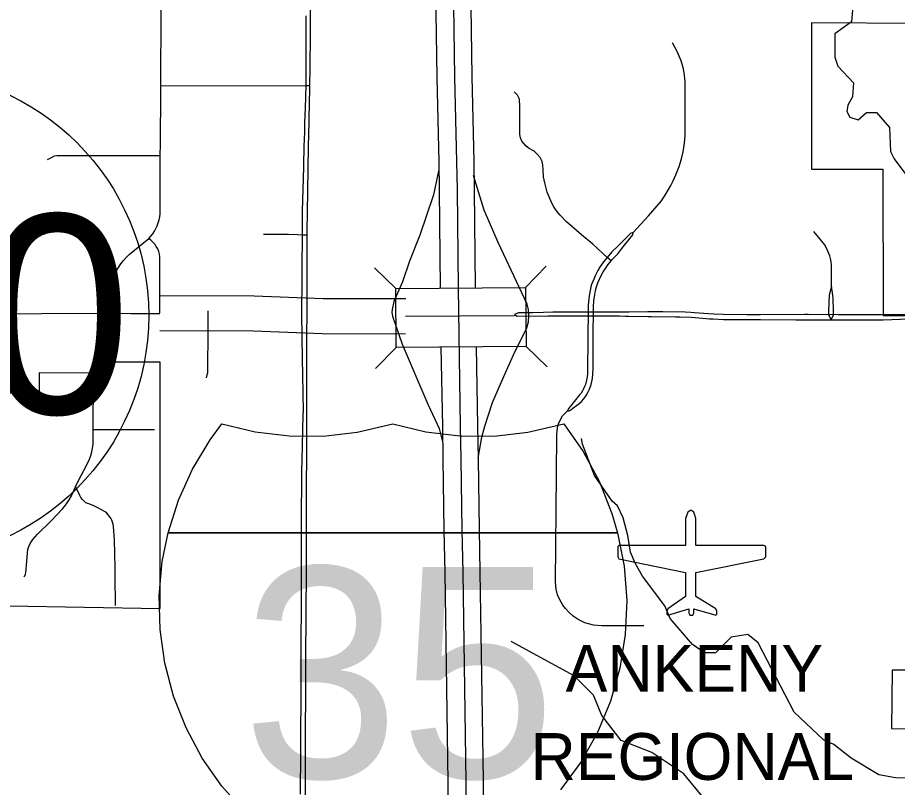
# Model space of a CAD drawing. Extents: x -1403959 to 81668, y -1400582 to 11018.
# Drawn here: x 7336.9 to 7482.3, y 8935.3 to 9062.5 of the extents above; entities that cross this region are included whole.
import ezdxf

# ---------------------------------------------------------------- set-up
doc = ezdxf.new("R2010")
doc.units = 0
for name, color, linetype in [('tdCiAirportTxt', 7, 'Continuous'), ('tdCiCityCartoShort', 7, 'Continuous'), ('tdCiCityDivCarto', 7, 'Continuous'), ('tdCiCityStreetTxt', 7, 'Continuous'), ('tdCiRRCL', 7, 'Continuous'), ('tdCiSectNmbr', 7, 'Continuous'), ('tdCiSectTwpRng', 7, 'Continuous'), ('tdCiUABTitleFrame', 7, 'Continuous'), ('tdCoCityStreetMajor', 7, 'Continuous'), ('tdCoCoBndry', 7, 'Continuous'), ('tdCoDivCarto', 7, 'Continuous'), ('tdCoFrame', 7, 'Continuous'), ('tdCoPriCL', 7, 'Continuous'), ('tdCoSecRteCL', 7, 'Continuous'), ('tdCoSurfAsphalt', 7, 'Continuous'), ('tdCoSurfBitum', 7, 'Continuous'), ('tdCoSurfGravel', 7, 'Continuous')]:
    doc.layers.add(name, color=color, linetype=linetype)

msp = doc.modelspace()

# ---------------------------------------------------------------- linework, layer by layer
at = {"layer": 'tdCiAirportTxt'}
for points in [[(7406.76, 9017.83), (7406.59, 9034.07), (7406.53, 9038.67), (7406.19, 9052.67), (7405.36, 9110.17)], [(7412.56, 9017.89), (7412.4, 9034.14), (7412.33, 9038.78), (7411.99, 9052.79), (7411.16, 9110.25)], [(7404.54, 8867.56), (7406.89, 8883.03), (7407.53, 8887.48), (7407.85, 8890.29), (7408.22, 8894.44), (7408.43, 8898.54), (7408.54, 8903.12), (7408.58, 8907.71), (7408.46, 8915.97), (7408.17, 8927.93), (7407.99, 8940.14), (7407.53, 8970.84), (7407.39, 8977.85), (7407.22, 8989.56), (7407.13, 8994.95), (7406.9, 9008.08)], [(7410.29, 8866.75), (7412.64, 8882.18), (7413.28, 8886.75), (7413.62, 8889.7), (7414.01, 8894.03), (7414.23, 8898.32), (7414.34, 8903.02), (7414.38, 8907.73), (7414.26, 8916.08), (7413.97, 8928.04), (7413.79, 8940.22), (7413.33, 8970.94), (7413.19, 8977.95), (7413.02, 8989.65), (7412.94, 8995.05), (7412.7, 9008.14)]]:
    msp.add_lwpolyline(points, dxfattribs=at)
at = {"layer": 'tdCiCityCartoShort'}
for points in [[(7408.69, 9080.42), (7409.09, 9052.71), (7409.43, 9038.71), (7409.5, 9034.08), (7409.66, 9017.83)], [(7409.66, 9017.82), (7410.03, 8994.98), (7410.12, 8989.58), (7410.29, 8977.88), (7410.43, 8970.87), (7410.89, 8940.16), (7411.07, 8927.97), (7411.36, 8916), (7411.48, 8907.69), (7411.44, 8903.05), (7411.33, 8898.41), (7411.11, 8894.21), (7410.73, 8889.97), (7410.4, 8887.09), (7409.76, 8882.58), (7406.75, 8862.56)]]:
    msp.add_lwpolyline(points, dxfattribs=at)
at = {"layer": 'tdCiCityDivCarto'}
for points in [[(7351.31, 9003.8), (7351.42, 9004.02), (7351.59, 9004.47), (7351.73, 9004.93), (7351.83, 9005.4), (7351.83, 9005.59)], [(7337.94, 8970.12), (7338.09, 8970.3), (7338.19, 8970.55), (7338.23, 8970.77), (7338.4, 8972.65), (7338.51, 8974.08), (7338.59, 8974.67), (7338.73, 8975.13), (7338.95, 8975.63), (7339.42, 8976.29), (7339.77, 8976.76), (7340.16, 8977.2), (7342.37, 8979.35), (7344.31, 8981.38), (7344.7, 8981.82), (7345.1, 8982.34), (7345.39, 8982.83), (7345.78, 8983.54), (7346.47, 8985), (7347.06, 8986.26), (7348.19, 8988.43), (7348.76, 8989.59), (7348.97, 8990.18), (7349.14, 8990.79), (7349.27, 8991.4), (7349.36, 8992.02), (7349.4, 8992.65), (7349.39, 8994.45), (7349.38, 8996.13), (7349.38, 8998.07), (7349.41, 8998.93), (7349.44, 8999.47), (7349.52, 9000), (7349.64, 9000.53), (7349.8, 9001.04), (7350.01, 9001.54), (7350.25, 9002.02), (7350.95, 9003.18), (7351.2, 9003.59), (7351.31, 9003.8)], [(7349.39, 8994.45), (7359.53, 8994.45)], [(7353.09, 8965.49), (7353.08, 8967.62), (7353.01, 8968.01), (7353, 8971.61), (7352.92, 8976.24), (7352.74, 8978.46), (7352.68, 8978.81), (7352.59, 8979.16), (7352.46, 8979.49), (7352.3, 8979.8), (7352.1, 8980.1), (7351.87, 8980.38), (7351.62, 8980.63), (7351.34, 8980.85), (7350.74, 8981.22), (7350.12, 8981.55), (7349.48, 8981.85), (7348.83, 8982.12), (7348.16, 8982.34), (7347.86, 8982.61), (7347.59, 8982.91), (7347.36, 8983.23), (7347.16, 8983.58), (7346.99, 8983.94), (7346.47, 8985)], [(7353.09, 8965.41), (7353.09, 8965.49)]]:
    msp.add_lwpolyline(points, dxfattribs=at)
at = {"layer": 'tdCiCityStreetTxt'}
for p, q in [((7399.36, 9017.76), (7395.88, 9021.17)), ((7420.8, 9017.97), (7424.22, 9021.45)), ((7399.36, 9017.76), (7420.8, 9017.97)), ((7399.46, 9008.01), (7399.36, 9017.76)), ((7420.8, 9017.97), (7420.9, 9008.22)), ((7399.46, 9008.01), (7396.04, 9004.53)), ((7420.9, 9008.22), (7399.46, 9008.01)), ((7399.46, 9008.01), (7399.46, 9008.01)), ((7420.9, 9008.22), (7424.38, 9004.81))]:
    msp.add_line(p, q, dxfattribs=at)
at = {"layer": 'tdCiRRCL'}
for points in [[(7486.21, 9061.55), (7468.07, 9061.68), (7468.06, 9037.52), (7479.86, 9037.5), (7479.93, 9013.3), (7486.31, 9013.26)], [(7335.44, 8965.32), (7360.45, 8964.89), (7360.42, 9005.6), (7351.78, 9005.59), (7351.77, 9005.42), (7351.67, 9004.79), (7351.44, 9004.11), (7351.26, 9003.81), (7340.45, 9003.82), (7340.44, 9000.5), (7334.93, 9000.5)], [(7485.63, 8954.69), (7481.42, 8954.72), (7481.31, 8945.05), (7485.47, 8944.99)]]:
    msp.add_lwpolyline(points, dxfattribs=at)
at = {"layer": 'tdCiSectNmbr'}
for points in [[(7385.28, 9062.36), (7385.31, 9066.36)], [(7384.52, 9062.81), (7384.51, 9056.64)], [(7385.26, 9059.74), (7385.28, 9062.36)], [(7385.19, 9051.33), (7385.22, 9054.22), (7385.26, 9059.74)], [(7384.51, 9056.64), (7384.49, 9051.35)], [(7384.49, 9051.35), (7384.49, 9051.32), (7384.39, 9047.57)], [(7385.12, 9047.84), (7385.19, 9051.31)], [(7385.19, 9051.31), (7385.19, 9051.32), (7385.19, 9051.33)], [(7384.39, 9047.57), (7384.32, 9045.2)], [(7385.09, 9046.62), (7385.11, 9047.59)], [(7385.11, 9047.59), (7385.12, 9047.84)], [(7385.07, 9045.25), (7385.09, 9046.62)], [(7384.32, 9045.2), (7384.27, 9043.64)], [(7384.91, 9037.54), (7384.98, 9041.22), (7385.07, 9045.25)], [(7384.27, 9043.64), (7384.2, 9041.22)], [(7384.2, 9041.22), (7384.12, 9038.21)], [(7384.12, 9038.21), (7384.11, 9037.85)], [(7384.11, 9037.85), (7383.9, 9030.54)], [(7384.84, 9034.07), (7384.91, 9037.38)], [(7384.91, 9037.38), (7384.91, 9037.54)], [(7384.82, 9033.2), (7384.84, 9034.07)], [(7384.72, 9026.64), (7384.72, 9026.64), (7384.78, 9031.06), (7384.82, 9033.2)], [(7383.9, 9030.41), (7383.89, 9026.72)], [(7383.9, 9030.54), (7383.9, 9030.45), (7383.9, 9030.41)], [(7383.89, 9026.71), (7383.89, 9026.66), (7383.85, 9021.03)], [(7383.89, 9026.72), (7383.89, 9026.71)], [(7384.74, 9023.62), (7384.72, 9026.64)], [(7384.72, 9026.64), (7384.72, 9026.64)], [(7384.74, 9023.38), (7384.74, 9023.62)], [(7384.75, 9020.76), (7384.74, 9023.38)], [(7383.85, 9021.03), (7383.83, 9019.03)], [(7384.75, 9017.43), (7384.76, 9018.35), (7384.75, 9020.76)], [(7383.83, 9019.03), (7383.8, 9014.11)], [(7384.71, 9013.65), (7384.71, 9014.07), (7384.75, 9017.43)], [(7383.8, 9014.11), (7383.8, 9014.07), (7383.8, 9014.06)], [(7383.8, 9014.06), (7383.81, 9013.34), (7383.87, 9010.08)], [(7384.71, 9013.34), (7384.71, 9013.65)], [(7384.71, 9013.32), (7384.71, 9013.33), (7384.71, 9013.34)], [(7425.31, 9013.85), (7423.81, 9013.83), (7421.98, 9013.76), (7420.23, 9013.74), (7419.64, 9013.74), (7419.01, 9013.48)], [(7419.01, 9013.48), (7419.45, 9013.21), (7424.52, 9013.28), (7425.32, 9013.27)], [(7431.16, 9013.88), (7426.95, 9013.88), (7425.31, 9013.85)], [(7432.04, 9013.88), (7431.16, 9013.88)], [(7436.14, 9013.88), (7433.02, 9013.88), (7432.04, 9013.88)], [(7436.34, 9013.88), (7436.14, 9013.88)], [(7441.04, 9013.9), (7437.86, 9013.88), (7436.34, 9013.88)], [(7441.44, 9013.91), (7441.04, 9013.9)], [(7441.66, 9013.91), (7441.44, 9013.91)], [(7448.11, 9013.82), (7447.18, 9013.88), (7443.53, 9013.92), (7441.66, 9013.91)], [(7451.91, 9013.55), (7451.07, 9013.58), (7448.72, 9013.78), (7448.11, 9013.82)], [(7459.59, 9013.45), (7457.4, 9013.45), (7453.49, 9013.49), (7451.91, 9013.55)], [(7459.6, 9013.45), (7459.59, 9013.45)], [(7467.54, 9013.46), (7466.95, 9013.46), (7459.6, 9013.45)], [(7472.45, 9013.43), (7467.54, 9013.46)], [(7479.93, 9013.42), (7476.48, 9013.41), (7472.45, 9013.43)], [(7384.69, 9010.48), (7384.71, 9013.32)], [(7425.32, 9013.27), (7431.15, 9013.25)], [(7431.15, 9013.25), (7432.03, 9013.25)], [(7432.03, 9013.25), (7435.26, 9013.24), (7436.34, 9013.24)], [(7436.34, 9013.24), (7436.36, 9013.24)], [(7436.36, 9013.24), (7437.3, 9013.23)], [(7436.36, 9013.24), (7436.36, 9013.24)], [(7437.3, 9013.23), (7437.9, 9013.23)], [(7437.9, 9013.23), (7441.09, 9013.17)], [(7441.09, 9013.17), (7441.54, 9013.16)], [(7441.54, 9013.16), (7441.6, 9013.16)], [(7441.6, 9013.16), (7445.62, 9013.08), (7446.34, 9013.07)], [(7446.34, 9013.07), (7448.19, 9013.03)], [(7448.19, 9013.03), (7448.19, 9013.03)], [(7448.19, 9013.03), (7450.09, 9012.9), (7451.21, 9012.78), (7451.83, 9012.74)], [(7451.83, 9012.74), (7453.54, 9012.65), (7457.88, 9012.65), (7459.65, 9012.64)], [(7459.65, 9012.64), (7465.48, 9012.62)], [(7465.48, 9012.62), (7467.59, 9012.62)], [(7467.59, 9012.62), (7471.34, 9012.61)], [(7471.34, 9012.61), (7472.59, 9012.6)], [(7472.59, 9012.6), (7473.28, 9012.6), (7478.07, 9012.62)], [(7478.07, 9012.62), (7479.9, 9012.62)], [(7479.9, 9012.62), (7485.63, 9012.8), (7486.29, 9013.26)], [(7384.69, 9010.4), (7384.69, 9010.48)], [(7383.87, 9010.08), (7383.88, 9009.52)], [(7383.88, 9009.52), (7383.93, 9006.42)], [(7384.68, 9006.09), (7384.68, 9007.81), (7384.69, 9010.4)], [(7383.93, 9006.42), (7383.93, 9006.25)], [(7383.93, 9006.25), (7384.02, 9000.56)], [(7384.68, 9005.73), (7384.68, 9006.09)], [(7384.69, 9001.9), (7384.68, 9005.73)], [(7384.69, 9001.86), (7384.69, 9001.9)], [(7384.7, 8995.76), (7384.69, 9001.86)], [(7384.02, 9000.56), (7384.03, 8999.79)], [(7384.03, 8999.79), (7384.06, 8998.12), (7384.02, 8996.38)], [(7384.02, 8996.29), (7383.99, 8994.97)], [(7384.02, 8996.38), (7384.02, 8996.29)], [(7383.99, 8994.96), (7383.9, 8991.24)], [(7383.99, 8994.97), (7383.99, 8994.96)], [(7384.68, 8991.94), (7384.7, 8994.93)], [(7384.7, 8995.42), (7384.7, 8995.55), (7384.7, 8995.76)], [(7384.7, 8994.93), (7384.7, 8995.42)], [(7384.67, 8990.74), (7384.68, 8991.94)], [(7383.88, 8990.13), (7383.81, 8987.04)], [(7383.9, 8991.24), (7383.88, 8990.13)], [(7384.66, 8989.38), (7384.67, 8990.74)], [(7384.64, 8986), (7384.66, 8989.38)], [(7383.8, 8986.56), (7383.79, 8986.25), (7383.77, 8980.12)], [(7383.81, 8987.04), (7383.8, 8986.56)], [(7384.64, 8985.15), (7384.64, 8986)], [(7384.62, 8981.66), (7384.62, 8983.07), (7384.64, 8985.15)], [(7384.62, 8980.9), (7384.62, 8981.66)], [(7383.77, 8980.12), (7383.77, 8979.56)], [(7384.61, 8975.4), (7384.62, 8980.9)], [(7383.77, 8979.56), (7383.76, 8975.77)], [(7383.76, 8975.77), (7383.76, 8975.51)], [(7383.76, 8975.51), (7383.75, 8970.07)], [(7384.6, 8970.82), (7384.61, 8974.96)], [(7384.61, 8974.96), (7384.61, 8975.4)], [(7383.75, 8970.03), (7383.75, 8969.4), (7383.73, 8965.69)], [(7383.75, 8970.07), (7383.75, 8970.03)], [(7384.57, 8964.86), (7384.6, 8970.34), (7384.6, 8970.62)], [(7384.6, 8970.62), (7384.6, 8970.82)], [(7383.73, 8965.69), (7383.72, 8964.87)], [(7383.72, 8964.87), (7383.7, 8959.77), (7383.7, 8958.25)], [(7384.55, 8960.72), (7384.57, 8964.47)], [(7384.57, 8964.47), (7384.57, 8964.86)], [(7384.51, 8953.04), (7384.54, 8958.72), (7384.54, 8959.89)], [(7384.54, 8959.89), (7384.55, 8960.72)], [(7383.7, 8958.25), (7383.7, 8957.35)], [(7383.7, 8957.35), (7383.69, 8953.96)], [(7383.69, 8953.96), (7383.68, 8953.34)], [(7383.68, 8953.34), (7383.68, 8951.44)], [(7384.49, 8948.65), (7384.51, 8953.03)], [(7384.51, 8953.03), (7384.51, 8953.04)], [(7383.68, 8951.43), (7383.67, 8948.17), (7383.66, 8946.03)], [(7383.68, 8951.44), (7383.68, 8951.43)], [(7384.48, 8941.2), (7384.48, 8947.21), (7384.49, 8948.26)], [(7384.49, 8948.26), (7384.49, 8948.65)], [(7383.65, 8945.19), (7383.63, 8941.32)], [(7383.66, 8946.03), (7383.65, 8945.19)], [(7383.63, 8941.18), (7383.59, 8934.24)], [(7383.63, 8941.32), (7383.63, 8941.18)], [(7384.47, 8937.29), (7384.48, 8940.76)], [(7384.48, 8941.02), (7384.48, 8941.2)], [(7384.48, 8940.76), (7384.48, 8941.02)], [(7384.44, 8929.96), (7384.47, 8935.77), (7384.47, 8936.58)], [(7384.47, 8936.58), (7384.47, 8937.29)]]:
    msp.add_lwpolyline(points, dxfattribs=at)
at = {"layer": 'tdCiSectTwpRng'}
for points in [[(7360.42, 9030.12), (7360.44, 9039.75), (7360.52, 9041.65), (7360.56, 9050.39), (7360.55, 9051.27), (7360.66, 9076.22)], [(7438.6, 9027.01), (7441.16, 9029.8), (7443.27, 9032.29), (7444.07, 9033.47), (7444.83, 9034.79), (7445.22, 9035.57), (7445.63, 9036.57), (7446.19, 9037.92), (7446.58, 9039.2), (7446.84, 9040.34), (7447.06, 9041.8), (7447.17, 9042.99), (7447.19, 9049.56), (7447.19, 9051.88), (7447.1, 9053.01), (7446.91, 9054.1), (7446.54, 9055.4), (7445.89, 9056.96), (7445.09, 9058.35)], [(7360.55, 9051.27), (7360.58, 9051.27), (7384.49, 9051.32), (7385.19, 9051.32)], [(7434.95, 9022.33), (7434.31, 9022.9), (7431.91, 9025.09), (7430.07, 9026.66), (7427.61, 9028.78), (7426.56, 9029.88), (7425.96, 9030.61), (7425.5, 9031.3), (7425.18, 9031.9), (7424.4, 9033.7), (7423.99, 9035.22), (7423.79, 9036.24), (7423.73, 9037.31), (7423.69, 9038.21), (7423.57, 9038.76), (7423.22, 9039.4), (7422.76, 9040), (7422.22, 9040.47), (7421.44, 9040.89), (7420.93, 9041.28), (7420.22, 9042.1), (7420, 9042.66), (7419.86, 9043.23), (7419.85, 9047.79), (7419.82, 9049.05), (7419.47, 9049.72), (7418.94, 9050.25)], [(7341.81, 9039.08), (7342.48, 9039.45), (7342.98, 9039.68), (7343.38, 9039.78), (7360.44, 9039.75)], [(7351.81, 9013.59), (7351.82, 9016.01), (7351.91, 9016.7), (7352.01, 9017.4), (7352.16, 9018.08), (7352.35, 9018.75), (7352.59, 9019.4), (7352.86, 9020.04), (7353.18, 9020.66), (7353.54, 9021.26), (7353.93, 9021.84), (7354.37, 9022.39), (7354.84, 9022.92), (7355.34, 9023.41), (7358.56, 9026.03), (7358.9, 9026.41), (7359.22, 9026.81), (7359.5, 9027.24), (7359.75, 9027.68), (7359.96, 9028.14), (7360.14, 9028.62), (7360.29, 9029.11), (7360.39, 9029.6), (7360.42, 9030.12)], [(7377.51, 9026.74), (7381.66, 9026.74), (7383.12, 9026.68), (7383.89, 9026.66), (7384.72, 9026.64)], [(7438.6, 9027.01), (7438.19, 9026.94), (7436.06, 9024.77), (7435.09, 9023.82), (7434.31, 9022.9), (7433.71, 9022.19), (7433.16, 9021.42), (7432.74, 9020.74), (7432.38, 9019.98), (7431.91, 9018.94), (7431.73, 9018.42)], [(7432.04, 9013.88), (7432.05, 9014.83), (7432.1, 9015.71), (7432.28, 9016.77), (7432.4, 9017.42), (7432.57, 9018.07), (7432.78, 9018.71), (7433.04, 9019.33), (7433.33, 9019.93), (7433.67, 9020.51), (7434.04, 9021.07), (7434.47, 9021.73), (7434.95, 9022.33), (7435.07, 9022.49), (7436.06, 9023.52), (7436.75, 9024.4), (7438.55, 9026.62), (7438.6, 9027.01)], [(7471.36, 9018.16), (7471.39, 9020.56), (7471.37, 9021.59), (7471.3, 9022.16), (7471.21, 9022.73), (7471.1, 9023.15), (7470.62, 9024.32), (7470.19, 9025.07), (7469.48, 9025.91), (7468.43, 9027.17)], [(7360.41, 9013.71), (7360.37, 9021.54), (7360.38, 9023.03), (7360.35, 9023.47), (7360.22, 9023.91), (7360.04, 9024.33), (7359.81, 9024.72), (7359.55, 9025.1), (7359.25, 9025.44), (7358.92, 9025.75), (7358.56, 9026.03)], [(7431.73, 9018.42), (7431.6, 9018.03), (7431.32, 9016.56), (7431.17, 9015.09), (7431.16, 9013.88)], [(7471.36, 9018.16), (7470.99, 9016.65), (7470.89, 9014.1), (7470.89, 9013.44), (7471.34, 9012.61)], [(7471.34, 9012.61), (7471.7, 9013.44), (7471.68, 9014.12), (7471.63, 9016.12), (7471.59, 9016.68), (7471.36, 9018.16)], [(7351.83, 9009.62), (7351.81, 9013.59)], [(7368.08, 9003.01), (7368.23, 9003.53), (7368.32, 9003.86), (7368.34, 9004.05), (7368.32, 9004.98), (7368.36, 9010.06), (7368.36, 9013.34), (7368.36, 9013.69)], [(7368.36, 9013.69), (7368.36, 9014.08)], [(7431.16, 9013.88), (7431.15, 9013.25), (7431.12, 9010.46), (7431.11, 9009.3)], [(7431.99, 9009.28), (7432, 9010.84), (7432.03, 9013.25), (7432.04, 9013.88)], [(7351.83, 9005.59), (7351.83, 9008.22), (7351.83, 9009.62)], [(7431.11, 9009.3), (7431.07, 9004.43), (7431.07, 9003.75), (7431, 9003.15), (7430.91, 9002.63), (7430.7, 9001.94), (7430.57, 9001.56), (7430.41, 9001.19), (7430.21, 9000.84), (7430, 9000.5), (7429.75, 9000.18), (7429.32, 8999.66), (7428.85, 8999.09), (7428.25, 8998.35), (7427.96, 8998.02), (7427.68, 8997.52)], [(7427.68, 8997.52), (7428.15, 8997.62), (7428.87, 8998.19), (7429.61, 8998.74), (7430.08, 8999.12), (7430.43, 8999.56), (7430.84, 9000.07), (7431.12, 9000.61), (7431.38, 9001.13), (7431.67, 9001.94), (7431.89, 9002.91), (7431.96, 9003.65), (7431.98, 9004.58), (7431.99, 9009.28)], [(7432.07, 8962.15), (7430.62, 8962.53), (7429.53, 8963.1), (7428.66, 8963.64), (7428.02, 8964.21), (7427.4, 8964.9), (7426.97, 8965.47), (7426.45, 8966.42), (7426.12, 8967.18), (7425.88, 8968.1), (7425.79, 8969.32), (7425.95, 8987.03), (7425.98, 8993.73), (7426.1, 8994.73), (7426.22, 8995.32), (7426.57, 8996.15), (7426.93, 8996.72), (7427.68, 8997.52)], [(7440.34, 8962.03), (7433.42, 8962.05), (7432.07, 8962.15)]]:
    msp.add_lwpolyline(points, dxfattribs=at)
at = {"layer": 'tdCiUABTitleFrame'}
msp.add_lwpolyline([(7486.29, 9013.26), (7485.64, 9013.43), (7479.93, 9013.42)], dxfattribs=at)
at = {"layer": 'tdCoCityStreetMajor'}
msp.add_lwpolyline([(7355.59, 9013.65), (7360.38, 9013.66)], dxfattribs=at)
at = {"layer": 'tdCoCoBndry'}
msp.add_lwpolyline([(7448.12, 8981.17), (7447.61, 8980.82), (7447.26, 8979.79), (7447.26, 8975.31), (7436.25, 8975.32), (7436.08, 8975.14), (7436.08, 8973.42), (7436.25, 8973.08), (7447.26, 8970.84), (7447.26, 8966.88), (7444.34, 8964.82), (7444.16, 8964.48), (7444.16, 8963.96), (7444.34, 8963.79), (7447.78, 8964.82), (7447.78, 8964.13), (7447.95, 8963.79), (7448.47, 8963.79), (7448.64, 8964.13), (7448.64, 8964.82), (7452.25, 8963.79), (7452.42, 8963.96), (7452.42, 8964.47), (7452.25, 8964.82), (7448.98, 8966.88), (7448.98, 8970.84), (7460.17, 8973.08), (7460.51, 8973.42), (7460.51, 8975.14), (7460.17, 8975.31), (7448.98, 8975.31), (7448.98, 8979.79), (7448.81, 8980.3), (7448.64, 8980.82)], close=True, dxfattribs=at)
at = {"layer": 'tdCoDivCarto'}
for points in [[(7360.38, 9016.61), (7375.99, 9016.59), (7387.36, 9016.15), (7401.05, 9016.1)], [(7360.38, 9010.81), (7375.85, 9010.78), (7387.24, 9010.35), (7400.97, 9010.3)]]:
    msp.add_lwpolyline(points, dxfattribs=at)
at = {"layer": 'tdCoPriCL'}
for points in [[(7406.42, 9037.24), (7406.35, 9036.67), (7405.62, 9033.26), (7403.33, 9026.61)], [(7416.29, 9025.38), (7413.98, 9030.71), (7412.23, 9036.43)], [(7403.33, 9026.61), (7401.67, 9022.27), (7400.47, 9018.9)], [(7421.36, 9013.32), (7421.29, 9014.3), (7421.07, 9015.2), (7416.29, 9025.38)], [(7400.47, 9018.9), (7399.06, 9015.63), (7398.77, 9014.33), (7398.74, 9013.8), (7398.76, 9013.52), (7398.85, 9013.2)], [(7398.85, 9013.2), (7400.45, 9008.58), (7404.68, 8998.64)], [(7418.84, 9006.81), (7421.01, 9011.26), (7421.28, 9012.29), (7421.36, 9013.32)], [(7417.24, 9003.21), (7418.84, 9006.81)], [(7412.98, 8989.73), (7413.6, 8993.19), (7414.07, 8995.01), (7415.36, 8998.95), (7417.24, 9003.21)], [(7404.68, 8998.64), (7406.22, 8995.38), (7406.53, 8994.63), (7407.14, 8992.24)]]:
    msp.add_lwpolyline(points, dxfattribs=at)
at = {"layer": 'tdCoSecRteCL'}
for points in [[(7301.71, 9013.56), (7360.38, 9013.71)], [(7401.01, 9013.2), (7419.01, 9013.29)]]:
    msp.add_lwpolyline(points, dxfattribs=at)
at = {"layer": 'tdCoSurfAsphalt'}
msp.add_circle((7318.22, 9013.32), 40.33, dxfattribs=at)
at = {"layer": 'tdCoSurfBitum'}
for points in [[(7474.86, 9063.81), (7474.7, 9061.82), (7471.95, 9059.84), (7471.95, 9056.02), (7472.41, 9054.5), (7475, 9051.75), (7474.85, 9049.46), (7474.08, 9048.08), (7473.93, 9047.01), (7474.39, 9046.1), (7475.76, 9045.64), (7477.14, 9046.86), (7478.82, 9046.86), (7480.95, 9044.41), (7481.1, 9040.44), (7481.71, 9039.22), (7484.31, 9035.71)], [(7488.99, 8936.78), (7481.97, 8936.93), (7479.22, 8937.39), (7474.64, 8940.14), (7471.74, 8942.44), (7470.06, 8943.2), (7465.18, 8947.78), (7459.23, 8959.24), (7457.55, 8960.61), (7454.8, 8960.16), (7452.2, 8957.56), (7450.37, 8957.57), (7448.39, 8958.94), (7444.72, 8963.22), (7443.81, 8965.36), (7440.15, 8970.24), (7438.92, 8972.38), (7438.16, 8974.22), (7437.71, 8976.96), (7436.94, 8979.87), (7436.03, 8981.85), (7435.11, 8982.61), (7432.21, 8986.89), (7430.23, 8992.08), (7430.08, 8993)], [(7450.21, 8933.6), (7447, 8937.57), (7441.66, 8941.08), (7436.62, 8943.07), (7433.41, 8947.2), (7432.04, 8950.56), (7428.84, 8953.76), (7418.46, 8959.42)]]:
    msp.add_lwpolyline(points, dxfattribs=at)
at = {"layer": 'tdCoSurfGravel'}
msp.add_line((7362.36, 8977.41), (7435.37, 8977.41), dxfattribs=at)
for points in [[(7374.38, 8931.34), (7370.64, 8935.55), (7367.4, 8940.18), (7364.73, 8945.15), (7362.66, 8950.4), (7361.22, 8955.85), (7360.42, 8961.43), (7360.27, 8967.07), (7360.79, 8972.69), (7361.74, 8977.41), (7363.45, 8982.79), (7365.78, 8987.93), (7368.68, 8992.76), (7370.66, 8995.44), (7376.14, 8994.11), (7381.74, 8993.43), (7387.38, 8993.4), (7392.99, 8994.04), (7398.89, 8995.44), (7404.37, 8994.11), (7409.97, 8993.43), (7415.61, 8993.4), (7421.22, 8994.04), (7427.12, 8995.44), (7430.35, 8990.82), (7433.03, 8985.85), (7435.1, 8980.61), (7436.04, 8977.41), (7437.11, 8971.87), (7437.53, 8966.24), (7437.29, 8960.61), (7436.39, 8955.04), (7434.85, 8949.61), (7432.69, 8944.4), (7429.93, 8939.48), (7426.62, 8934.91)], [(7374.38, 8931.34), (7370.64, 8935.55), (7367.4, 8940.18), (7364.73, 8945.15), (7362.66, 8950.4), (7361.22, 8955.85), (7360.42, 8961.43), (7360.27, 8967.07), (7360.79, 8972.69), (7361.74, 8977.41), (7436.04, 8977.41), (7437.11, 8971.87), (7437.53, 8966.24), (7437.29, 8960.61), (7436.39, 8955.04), (7434.85, 8949.61), (7432.69, 8944.4), (7429.93, 8939.48), (7426.62, 8934.91)]]:
    msp.add_lwpolyline(points, dxfattribs=at)
msp.add_lwpolyline([(7361.74, 8977.41), (7363.45, 8982.79), (7365.78, 8987.93), (7368.68, 8992.76), (7370.66, 8995.44), (7376.14, 8994.11), (7381.74, 8993.43), (7387.38, 8993.4), (7392.99, 8994.04), (7398.89, 8995.44), (7404.37, 8994.11), (7409.97, 8993.43), (7415.61, 8993.4), (7421.22, 8994.04), (7427.12, 8995.44), (7430.35, 8990.82), (7433.03, 8985.85), (7435.1, 8980.61), (7436.04, 8977.41)], close=True, dxfattribs=at)

# ---------------------------------------------------------------- texts
at = {"layer": 'tdCoFrame'}
for s, p in [('ANKENY', (7427.44, 8951.14)), ('REGIONAL', (7421.65, 8936.57))]:
    msp.add_text(s, height=7.738, rotation=359.9979, dxfattribs=at).set_placement(p)
at = {"layer": 'tdCoSurfAsphalt'}
msp.add_text('160', height=32.887, dxfattribs=at).set_placement((7282.27, 8997.09))
at = {"layer": 'tdCoSurfGravel'}
msp.add_text('35', height=34.822, dxfattribs=at).set_placement((7374.06, 8936.92))

doc.saveas('drawing.dxf')
